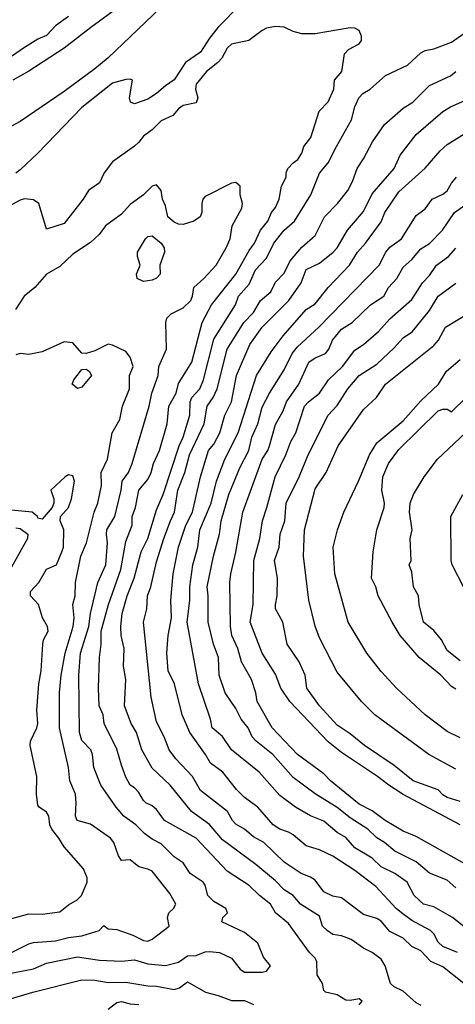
# Model space of a CAD drawing. Header units: metres. Extents: x -46681 to -43747, y -240911 to -237677.
# Tile 462 of 656: x -44015 to -43965, y -239834 to -239722. Entities that reach past the tile are written whole.
import ezdxf

# ---------------------------------------------------------------- set-up
doc = ezdxf.new("R2010")
doc.units = ezdxf.units.M
doc.layers.add('CONTOUR_INDEX', color=1, linetype='Continuous')
doc.layers.add('CONTOUR_INTER', color=3, linetype='Continuous')

msp = doc.modelspace()

# ---------------------------------------------------------------- linework, layer by layer
at = {"layer": 'CONTOUR_INDEX'}
for points, elevation in [([(-44009.1, -239721.78), (-44010.6, -239722.83), (-44011.6, -239723.92), (-44012.6, -239724.35), (-44014.1, -239725.31), (-44015.6, -239726.32)], 110), ([(-43963.62, -239825.52), (-43965.5, -239824.02), (-43967.6, -239822.84), (-43968.77, -239822.52), (-43969.84, -239821.52), (-43970.64, -239820.02), (-43972.02, -239819.02), (-43973.6, -239818.27), (-43974.6, -239817.31), (-43976.6, -239816.13), (-43977.6, -239814.97), (-43978.6, -239814.37), (-43980.1, -239813.11), (-43981.6, -239812.48), (-43983.32, -239811.52), (-43985.1, -239810.2), (-43987.44, -239807.52), (-43990.6, -239805), (-43991.6, -239803.5), (-43992.79, -239802.52), (-43992.99, -239801.52), (-43994.35, -239797.52), (-43995.62, -239790.52), (-43995.33, -239788.02), (-43995.34, -239786.52), (-43995, -239784.02), (-43994.41, -239782.02), (-43994.18, -239780.02), (-43992.89, -239777.02), (-43992.28, -239774.52), (-43991.36, -239772.02), (-43989.82, -239769.02), (-43987.77, -239762.52), (-43986.1, -239759.85), (-43984.71, -239758.02), (-43982.1, -239755.03), (-43981.1, -239754.39), (-43979.63, -239752.52), (-43977.18, -239750.02), (-43976.28, -239748.52), (-43975.37, -239747.52), (-43973.6, -239745.1), (-43973.19, -239744.02), (-43971.6, -239741.67), (-43968.6, -239738.98), (-43966.87, -239737.02), (-43966.1, -239736.3), (-43963.6, -239734.77)], 110), ([(-44016.6, -239830.55), (-44013.1, -239829.85), (-44011.6, -239829.22), (-44008.1, -239828.5), (-44005.6, -239828.86), (-44003.1, -239828.97), (-44001.6, -239828.84), (-44000.1, -239829.29), (-43998.1, -239829.47), (-43996.6, -239829.12), (-43995.6, -239828.38), (-43994.6, -239828.33), (-43993.6, -239827.93), (-43993.1, -239827.89), (-43991.97, -239828.02), (-43990.6, -239828.63), (-43989.6, -239829.91), (-43989.1, -239830.23), (-43987.1, -239830.24), (-43986.6, -239830.14), (-43986.18, -239829.52), (-43986.96, -239828.52), (-43987.6, -239826.95), (-43989.1, -239825.74), (-43991.69, -239824.52), (-43991.58, -239824.02), (-43991.04, -239823.52), (-43991.22, -239823.02), (-43992.6, -239822.22), (-43993.1, -239821.74), (-43993.28, -239821.52), (-43993.6, -239820.35), (-43993.8, -239820.02), (-43995.28, -239819.02), (-43996.1, -239817.83), (-43997.1, -239817.14), (-43998.6, -239815.69), (-43999.6, -239815.15), (-44000.43, -239814.52), (-44001.47, -239813.52), (-44002.83, -239812.52), (-44003.71, -239811.52), (-44005.44, -239809.02), (-44006.24, -239807.02), (-44006.39, -239805.52), (-44006.59, -239805.02), (-44007.6, -239803.94), (-44007.86, -239803.02), (-44007.92, -239796.52), (-44007.75, -239794.02), (-44006.78, -239791.02), (-44006.6, -239789.52), (-44005.76, -239786.02), (-44004.88, -239784.02), (-44004.68, -239781.52), (-44004.8, -239780.52), (-44004.74, -239780.02), (-44003.85, -239778.52), (-44003.13, -239775.52), (-44003.01, -239774.52), (-44002.29, -239773.52), (-44001.86, -239772.52), (-43999.95, -239766.02), (-43999.63, -239764.52), (-43998.94, -239762.52), (-43998.85, -239761.52), (-43997.98, -239759.52), (-43998.07, -239756.52), (-43997.93, -239756.02), (-43997.45, -239755.52), (-43996.1, -239754.86), (-43995.22, -239754.02), (-43995.01, -239753.52), (-43994.87, -239752.52), (-43993.74, -239751.52), (-43992.35, -239750.02), (-43991.18, -239748.02), (-43990.74, -239747.02), (-43990.52, -239745.52), (-43989.41, -239743.52), (-43989.36, -239743.02), (-43989.62, -239742.02), (-43989.62, -239741.02), (-43990.1, -239740.62), (-43990.6, -239740.71), (-43993.6, -239742.2), (-43993.85, -239742.52), (-43993.98, -239743.02), (-43993.98, -239744.02), (-43994.16, -239744.52), (-43994.86, -239745.02), (-43996.1, -239745.39), (-43996.6, -239745.34), (-43997.1, -239745.12), (-43997.83, -239744.52), (-43998.1, -239743.26), (-43998.43, -239742.52), (-43998.6, -239741.51), (-43999.1, -239740.9), (-43999.6, -239741.02), (-44000.59, -239742.02), (-44002.1, -239743.12), (-44003.1, -239744.2), (-44004.91, -239745.52), (-44005.62, -239746.52), (-44006.6, -239747.44), (-44008.6, -239748.76), (-44010.1, -239750.14), (-44011.6, -239751.02), (-44012.93, -239752.52), (-44014.16, -239753.52), (-44015.11, -239755.02)], 105), ([(-44000.36, -239747.02), (-44000.1, -239746.75), (-43999.6, -239746.67), (-43998.58, -239747.52), (-43998.23, -239748.02), (-43998.19, -239748.52), (-43998.72, -239750.02), (-43998.7, -239751.02), (-43999.1, -239751.46), (-43999.6, -239751.71), (-44000.6, -239751.85), (-44001.31, -239751.52), (-44001.37, -239751.02), (-44000.97, -239750.02), (-44001.26, -239749.02), (-44001.26, -239748.52), (-44000.36, -239747.02)], 105), ([(-43965.1, -239807.19), (-43968.17, -239805.52), (-43974.3, -239801.02), (-43975.81, -239799.52), (-43978.6, -239796.18), (-43980.6, -239792.28), (-43981.1, -239790.97), (-43981.79, -239788.02), (-43982.41, -239783.02), (-43982.29, -239780.02), (-43981.1, -239775.4), (-43979.83, -239773.52), (-43978.49, -239770.52), (-43975.6, -239766.39), (-43974.13, -239765.02), (-43973.1, -239763.51), (-43967.6, -239759.1), (-43967.09, -239758.52), (-43966.27, -239757.02), (-43963.78, -239755.52)], 115)]:
    msp.add_lwpolyline(points, dxfattribs=dict(at, elevation=elevation))
at = {"layer": 'CONTOUR_INTER'}
for points, elevation in [([(-43997.83, -239720.02), (-44004.6, -239726.46), (-44006.1, -239727.73), (-44009.6, -239730.28), (-44014.6, -239733.71), (-44018.1, -239735.54)], 108), ([(-43989.6, -239720.46), (-43992.1, -239722.98), (-43993.1, -239724.23), (-43994.1, -239725.83), (-43995.83, -239727.02), (-43997.1, -239728.98), (-43998.1, -239729.64), (-43999.1, -239730.51), (-44000.1, -239731.18), (-44001.6, -239731.71), (-44002.08, -239731.52), (-44002.17, -239731.02), (-44001.84, -239729.02), (-44002.1, -239728.88), (-44002.6, -239728.94), (-44004.1, -239729.35), (-44007.6, -239732.09), (-44012.6, -239737.29), (-44014.6, -239739.18), (-44015.1, -239739.57)], 107), ([(-44003.6, -239720.89), (-44006.59, -239723.02), (-44009.6, -239725.39), (-44013.6, -239728), (-44015.45, -239729.02)], 109), ([(-43976.1, -239833.94), (-43975.76, -239833.52), (-43976.1, -239833.26), (-43977.1, -239833.44), (-43977.6, -239833.4), (-43978.6, -239832.82), (-43979.91, -239832.52), (-43980.1, -239832.31), (-43980.26, -239831.52), (-43980.87, -239830.52), (-43980.9, -239829.02), (-43981.1, -239828.63), (-43981.75, -239828.02), (-43984.1, -239824.7), (-43985.6, -239823.52), (-43986.16, -239822.52), (-43987.43, -239821.52), (-43988.6, -239820.4), (-43991.1, -239818.76), (-43994.61, -239815.02), (-43998.22, -239813.02), (-43999.1, -239811.79), (-43999.6, -239811.36), (-44000.31, -239811.02), (-44000.6, -239810.75), (-44001.1, -239809.85), (-44001.6, -239809.31), (-44002.1, -239809.01), (-44002.6, -239808.09), (-44003.1, -239806.76), (-44003.6, -239804.92), (-44005.05, -239802.02), (-44005.18, -239801.02), (-44005.62, -239800.02), (-44005.69, -239798.02), (-44005.6, -239794.52), (-44005.39, -239793.02), (-44005.38, -239791.52), (-44004.56, -239788.52), (-44003.17, -239784.52), (-44002.6, -239781.38), (-44001.88, -239779.52), (-44001.86, -239778.52), (-44001.5, -239777.52), (-44001.12, -239775.52), (-44000.1, -239774.34), (-43999.72, -239773.52), (-43999.47, -239772.52), (-43998.77, -239771.02), (-43997.89, -239768.02), (-43997.72, -239766.02), (-43996.87, -239764.52), (-43996.6, -239763.43), (-43995.11, -239761.02), (-43993.92, -239756.52), (-43992.87, -239754.52), (-43990.1, -239751.03), (-43988.6, -239748.34), (-43987.98, -239747.52), (-43987.29, -239746.02), (-43986.46, -239745.02), (-43986.04, -239744.02), (-43985.6, -239743.46), (-43985.17, -239742.52), (-43984.93, -239741.02), (-43984.37, -239740.02), (-43984.39, -239739.52), (-43984.21, -239739.02), (-43983.6, -239738.37), (-43983.06, -239738.02), (-43982.6, -239737.3), (-43982.36, -239736.52), (-43981.57, -239735.52), (-43980.63, -239732.52), (-43979.6, -239731.46), (-43978.97, -239730.02), (-43978.89, -239729.02), (-43978.06, -239728.02), (-43977.74, -239726.02), (-43977.3, -239725.52), (-43976.1, -239724.88), (-43975.83, -239724.52), (-43975.82, -239724.02), (-43976.1, -239723.38), (-43976.6, -239723.11), (-43977.1, -239723.06), (-43981.1, -239723.74), (-43982.6, -239723.75), (-43983.6, -239723.5), (-43984.6, -239722.98), (-43985.6, -239722.9), (-43986.6, -239723.11), (-43987.1, -239723.37), (-43988.62, -239724.52), (-43990.6, -239724.92), (-43991.1, -239725.37), (-43991.68, -239726.52), (-43992.14, -239727.02), (-43993.42, -239728.02), (-43994.6, -239729.46), (-43994.67, -239730.02), (-43994.43, -239731.02), (-43994.6, -239731.56), (-43996.1, -239731.87), (-43996.6, -239732.25), (-43997.25, -239733.02), (-43998.6, -239733.62), (-43999.6, -239734.65), (-44000.6, -239735.38), (-44001.1, -239736.05), (-44001.6, -239736.48), (-44004.1, -239738.27), (-44005.04, -239739.52), (-44005.6, -239740.67), (-44006.83, -239741.52), (-44007.45, -239742.52), (-44009.6, -239745.26), (-44011.6, -239745.92), (-44012.48, -239743.02), (-44013.1, -239742.6), (-44014.1, -239742.47), (-44014.6, -239742.61), (-44015.6, -239743.15)], 106), ([(-43969.06, -239834.02), (-43969.6, -239833.72), (-43971.1, -239832.41), (-43972.1, -239831.91), (-43972.53, -239831.52), (-43973.14, -239829.52), (-43973.6, -239828.77), (-43974.6, -239827.99), (-43975.6, -239827.51), (-43977, -239826.52), (-43978.1, -239826.12), (-43979.1, -239825.95), (-43979.72, -239825.52), (-43980.24, -239825.02), (-43980.6, -239823.88), (-43982.75, -239822.52), (-43983.57, -239821.52), (-43984.6, -239820.9), (-43985.6, -239819.88), (-43987.83, -239818.02), (-43991.6, -239815.22), (-43993.1, -239813.47), (-43995.15, -239812.02), (-43997.55, -239809.02), (-43999.6, -239807.07), (-44000.77, -239805.02), (-44001.4, -239803.02), (-44001.98, -239802.02), (-44002.75, -239800.02), (-44002.59, -239797.02), (-44002.87, -239795.52), (-44002.8, -239793.52), (-44003.14, -239792.02), (-44003.18, -239791.02), (-44003.03, -239789.52), (-44002.46, -239787.52), (-44001.63, -239785.52), (-44000.86, -239782.52), (-44000.1, -239781.01), (-43999.1, -239777.77), (-43998.37, -239776.02), (-43996.54, -239770.52), (-43996.1, -239769.52), (-43995.34, -239767.02), (-43995.28, -239765.52), (-43995.09, -239765.02), (-43994.19, -239764.02), (-43993.78, -239763.02), (-43992.6, -239758.41), (-43990.14, -239754.52), (-43989.79, -239753.52), (-43988.6, -239752.17), (-43987.85, -239750.52), (-43986.6, -239749.21), (-43985.77, -239747.52), (-43984.61, -239746.02), (-43983.43, -239745.02), (-43981.58, -239742.02), (-43980.6, -239739.56), (-43979.6, -239738.39), (-43978.68, -239736.52), (-43976.97, -239733.52), (-43976.58, -239732.02), (-43976.14, -239731.02), (-43975.67, -239730.52), (-43974.83, -239730.02), (-43973.1, -239728.48), (-43970.6, -239727.32), (-43969.1, -239725.91), (-43968.6, -239725.63), (-43967.6, -239725.46), (-43965.6, -239724.71), (-43964.1, -239723.65)], 107), ([(-43964.19, -239831.52), (-43966.6, -239829.63), (-43967.94, -239829.02), (-43969.1, -239827.81), (-43970.1, -239827.34), (-43971.1, -239826.39), (-43972.6, -239825.62), (-43973.6, -239824.43), (-43974.1, -239824.14), (-43975.6, -239823.68), (-43978.1, -239821.8), (-43979.1, -239821.6), (-43980.1, -239821.11), (-43981.1, -239819.81), (-43981.6, -239819.45), (-43982.69, -239819.02), (-43984.6, -239817.74), (-43986.92, -239815.52), (-43988.1, -239814.88), (-43989.11, -239814.02), (-43990.1, -239813.45), (-43990.49, -239813.02), (-43991.03, -239812.02), (-43994.1, -239809.61), (-43995.03, -239808.02), (-43996.91, -239806.02), (-43997.68, -239805.02), (-43998.25, -239803.52), (-43999.1, -239801.83), (-43999.73, -239799.02), (-44000.57, -239790.52), (-44000.2, -239789.02), (-44000.15, -239787.52), (-43999.75, -239786.52), (-43999.1, -239783.66), (-43998.27, -239781.02), (-43997.54, -239779.02), (-43997.05, -239778.02), (-43996.67, -239775.52), (-43995.9, -239773.52), (-43995.35, -239771.52), (-43993.71, -239768.02), (-43993.37, -239766.02), (-43992.66, -239765.02), (-43992.21, -239764.02), (-43991.07, -239759.52), (-43989.21, -239756.52), (-43988.1, -239755.36), (-43987.29, -239754.02), (-43986.13, -239753.02), (-43985.6, -239751.93), (-43984.6, -239750.91), (-43983.92, -239749.52), (-43982.6, -239747.97), (-43981.1, -239746.62), (-43980.04, -239744.52), (-43978.56, -239743.02), (-43977.36, -239741.52), (-43976.85, -239740.52), (-43976.33, -239739.02), (-43975.6, -239737.95), (-43974.57, -239736.02), (-43973.22, -239734.02), (-43971.1, -239732.19), (-43970.01, -239731.52), (-43968.1, -239729.6), (-43965.7, -239728.52), (-43965.1, -239728.01)], 108), ([(-43964.91, -239828.02), (-43966.6, -239827.33), (-43967.1, -239826.82), (-43967.6, -239825.88), (-43967.98, -239825.52), (-43970.1, -239824.37), (-43971.28, -239823.52), (-43971.88, -239823.02), (-43974.19, -239820.52), (-43976.6, -239818.7), (-43979.1, -239817.07), (-43980.6, -239816.35), (-43982.1, -239815.91), (-43983.6, -239814.64), (-43984.1, -239814.34), (-43985.1, -239814.01), (-43985.86, -239813.52), (-43987.6, -239811.5), (-43989.1, -239810.4), (-43990.01, -239809.52), (-43991.59, -239807.52), (-43992.98, -239806.52), (-43993.54, -239805.52), (-43995.31, -239803.02), (-43996.21, -239801.02), (-43997.06, -239797.52), (-43997.79, -239796.02), (-43997.95, -239794.02), (-43997.77, -239792.02), (-43997.39, -239790.02), (-43997.47, -239788.02), (-43997.2, -239785.02), (-43996.62, -239782.02), (-43995.79, -239779.52), (-43995.03, -239778.02), (-43994.1, -239774.01), (-43993.21, -239771.02), (-43992.6, -239770.33), (-43991.9, -239769.02), (-43991.34, -239767.02), (-43990.61, -239765.52), (-43990.01, -239762.52), (-43988.5, -239759.02), (-43987.12, -239757.02), (-43984.09, -239754.02), (-43982.66, -239752.02), (-43982.1, -239750.51), (-43980.6, -239749.78), (-43979.04, -239748.52), (-43978.6, -239748.02), (-43977.4, -239746.02), (-43975.6, -239743.9), (-43974.6, -239741.92), (-43972.1, -239739.02), (-43971.44, -239737.52), (-43969.6, -239735.16), (-43966.6, -239732.56), (-43965.73, -239732.02), (-43964.1, -239731.31)], 109), ([(-43965.1, -239820.65), (-43966.1, -239819.78), (-43968.1, -239819.01), (-43969.6, -239817.7), (-43972.02, -239816.52), (-43973.21, -239815.52), (-43974.1, -239814.98), (-43975.12, -239814.02), (-43977.1, -239812.72), (-43978.6, -239811.53), (-43981.1, -239809.99), (-43983.6, -239808.15), (-43985.9, -239805.52), (-43987.8, -239804.02), (-43988.24, -239803.52), (-43988.7, -239802.52), (-43989.5, -239801.52), (-43990.1, -239800.31), (-43991.3, -239798.52), (-43992, -239796.52), (-43992.07, -239794.52), (-43992.63, -239793.02), (-43993.23, -239790.52), (-43993.23, -239787.52), (-43993.37, -239786.52), (-43992.65, -239783.02), (-43991.95, -239780.52), (-43991.76, -239779.02), (-43990.9, -239776.02), (-43989.65, -239773.02), (-43988.64, -239771.02), (-43988.27, -239769.52), (-43987.61, -239768.02), (-43987.1, -239766.12), (-43986.26, -239764.52), (-43984.6, -239761.88), (-43983.69, -239760.02), (-43983.1, -239759.27), (-43980.66, -239757.02), (-43973.8, -239750.02), (-43973.07, -239748.52), (-43972.6, -239747.94), (-43971.29, -239747.02), (-43969.6, -239744.35), (-43968.6, -239743.61), (-43967.81, -239742.52), (-43966.6, -239741.94), (-43966.1, -239741.56), (-43965.6, -239740.69), (-43965.03, -239740.02)], 111), ([(-43964.1, -239817.96), (-43969.6, -239814.85), (-43971.1, -239814.23), (-43973.13, -239813.02), (-43974.6, -239811.93), (-43976.1, -239811.16), (-43979.34, -239808.52), (-43980.1, -239807.73), (-43983.1, -239805.53), (-43985.97, -239802.52), (-43987.69, -239799.52), (-43987.84, -239798.52), (-43988.33, -239797.02), (-43989.46, -239795.02), (-43989.89, -239793.52), (-43990.56, -239792.02), (-43990.7, -239791.02), (-43990.77, -239786.02), (-43990.67, -239785.02), (-43990.1, -239782.57), (-43989.32, -239778.02), (-43987.1, -239772.02), (-43986.45, -239771.02), (-43986.26, -239770.52), (-43985.6, -239768.07), (-43984.71, -239766.52), (-43984.34, -239765.52), (-43982.93, -239763.52), (-43981.79, -239761.02), (-43981.1, -239760.51), (-43979.92, -239760.02), (-43979.55, -239759.52), (-43979.11, -239758.52), (-43978.1, -239757.28), (-43976.88, -239756.52), (-43974.82, -239754.52), (-43973.3, -239753.52), (-43972.75, -239752.52), (-43971.81, -239751.52), (-43971.1, -239750.24), (-43970.1, -239749.34), (-43969.1, -239748.15), (-43968.1, -239747.54), (-43966.64, -239746.02), (-43965.27, -239744.02), (-43964.1, -239743.18)], 112), ([(-43964.6, -239813.52), (-43971.1, -239810.06), (-43972.72, -239809.02), (-43974.02, -239808.02), (-43978.1, -239805.29), (-43979.6, -239804.09), (-43983.95, -239799.52), (-43984.97, -239798.02), (-43985.6, -239796.42), (-43987.1, -239794.03), (-43988.49, -239790.52), (-43988.12, -239788.52), (-43988.04, -239783.52), (-43987.36, -239781.02), (-43987.08, -239779.02), (-43986.56, -239777.52), (-43985.65, -239774.02), (-43984.41, -239771.52), (-43983.84, -239770.02), (-43983.28, -239769.02), (-43982.29, -239766.02), (-43981.85, -239765.52), (-43980.58, -239764.52), (-43979.58, -239763.02), (-43977.98, -239761.52), (-43976.6, -239759.66), (-43975.6, -239759.01), (-43973.89, -239757.52), (-43972.6, -239756.09), (-43970.1, -239753.88), (-43968.88, -239752.02), (-43968.1, -239751.18), (-43967.31, -239750.02), (-43965.95, -239749.02), (-43965.1, -239748.06)], 113), ([(-43964.6, -239810.87), (-43966.1, -239810.42), (-43966.6, -239810.11), (-43967.1, -239809.56), (-43969.94, -239808.52), (-43972.1, -239806.79), (-43975.48, -239804.52), (-43977.1, -239803.2), (-43978.6, -239802.21), (-43980.6, -239800.02), (-43982.03, -239798.02), (-43982.23, -239796.52), (-43982.91, -239795.02), (-43984.28, -239793.02), (-43984.76, -239790.52), (-43985.58, -239789.02), (-43985.61, -239788.52), (-43985.4, -239787.52), (-43985.37, -239785.52), (-43985.71, -239783.52), (-43985.16, -239782.02), (-43985.07, -239780.52), (-43984.55, -239779.02), (-43984.38, -239777.02), (-43982.91, -239774.02), (-43981.88, -239771.52), (-43979.6, -239767.04), (-43978.6, -239765.92), (-43977.38, -239764.02), (-43976.1, -239762.53), (-43974.1, -239761.24), (-43972.1, -239759.38), (-43971.1, -239758.25), (-43970.03, -239757.52), (-43968.1, -239755.13), (-43967.1, -239753.52), (-43965.1, -239752.05)], 114), ([(-44015.6, -239828.02), (-44013.6, -239827.01), (-44013.1, -239826.87), (-44010.6, -239826.68), (-44009.1, -239826.29), (-44007.6, -239826.11), (-44005.61, -239825.52), (-44005.1, -239824.95), (-44004.6, -239825.32), (-44003.6, -239825.38), (-44001.81, -239826.02), (-44000.6, -239826.65), (-44000.1, -239826.7), (-43999.6, -239826.49), (-43997.69, -239825.02), (-43997.86, -239824.02), (-43997.72, -239823.52), (-43997.17, -239823.02), (-43996.91, -239822.52), (-43997.6, -239821.31), (-43999.6, -239818.79), (-44000.1, -239818.53), (-44001.1, -239818.3), (-44002.1, -239817.49), (-44003.1, -239817.56), (-44003.41, -239817.02), (-44003.97, -239815.52), (-44004.35, -239815.02), (-44006.6, -239813.44), (-44008.14, -239813.02), (-44008.31, -239812.52), (-44008.24, -239811.02), (-44008.33, -239810.02), (-44008.97, -239808.52), (-44009.1, -239807.02), (-44010.13, -239802.52), (-44010.12, -239798.52), (-44009.95, -239796.52), (-44009.49, -239794.02), (-44008.56, -239791.02), (-44008.46, -239790.02), (-44008.61, -239788.52), (-44008.34, -239787.52), (-44008.3, -239786.02), (-44007.7, -239783.02), (-44007.08, -239781.52), (-44006.19, -239778.02), (-44005.77, -239777.02), (-44005.35, -239775.02), (-44005.38, -239773.52), (-44004.69, -239772.02), (-44004.14, -239769.02), (-44003.26, -239767.52), (-44002.96, -239766.02), (-44002.17, -239764.02), (-44002.17, -239762.52), (-44001.77, -239761.52), (-44002.1, -239760.44), (-44002.6, -239759.79), (-44004.1, -239759.08), (-44004.6, -239758.98), (-44006.1, -239759.74), (-44007.1, -239760.01), (-44007.6, -239760), (-44008.6, -239758.82), (-44009.6, -239758.72), (-44012.1, -239759.82), (-44013.6, -239760.14), (-44014.6, -239760.01), (-44015.1, -239760.19)], 104), ([(-43964.6, -239803.65), (-43966.1, -239802.92), (-43968.61, -239801.02), (-43971.84, -239798.02), (-43973.6, -239796.1), (-43975.23, -239794.02), (-43977.33, -239790.52), (-43978.87, -239785.02), (-43979.03, -239782.02), (-43978.57, -239780.02), (-43977.84, -239778.02), (-43976.15, -239774.52), (-43974.91, -239771.52), (-43974.1, -239770.15), (-43971.1, -239767.66), (-43969.1, -239765.4), (-43967.08, -239763.52), (-43966.16, -239762.02), (-43964.6, -239760.7)], 116), ([(-44007.76, -239762.02), (-44007.6, -239761.84), (-44007.1, -239761.82), (-44006.76, -239762.02), (-44006.5, -239762.52), (-44007.6, -239763.85), (-44008.1, -239764), (-44008.68, -239763.52), (-44008.52, -239763.02), (-44007.76, -239762.02)], 104), ([(-43965.1, -239798.12), (-43965.6, -239797.81), (-43966.83, -239796.52), (-43969.27, -239794.52), (-43971.43, -239792.02), (-43972.36, -239790.52), (-43973.93, -239787.52), (-43974.19, -239786.52), (-43974.69, -239785.52), (-43974.5, -239782.52), (-43974.07, -239780.02), (-43973.25, -239777.52), (-43973.21, -239777.02), (-43973.5, -239775.52), (-43973.42, -239774.02), (-43972.77, -239772.52), (-43971.6, -239770.91), (-43967.1, -239766.54), (-43966.6, -239766.35), (-43966.1, -239766.36), (-43965.6, -239766.65), (-43963.95, -239765.02)], 117), ([(-43964.6, -239794.92), (-43966.1, -239793.73), (-43966.73, -239792.52), (-43967.6, -239791.45), (-43968.77, -239790.52), (-43969.29, -239788.52), (-43969.35, -239787.52), (-43969.9, -239786.52), (-43970.1, -239784.86), (-43970.42, -239784.02), (-43970.19, -239783.52), (-43970.31, -239781.02), (-43970.07, -239780.02), (-43970.38, -239778.02), (-43970.28, -239777.02), (-43969.93, -239776.02), (-43968.72, -239774.02), (-43967.18, -239772.02), (-43964.01, -239769.02)], 118), ([(-44016.1, -239824.29), (-44013.6, -239823.6), (-44012.1, -239823.67), (-44010.1, -239823.39), (-44009.1, -239822.58), (-44008.14, -239822.02), (-44007.63, -239821.52), (-44007, -239820.02), (-44007, -239819.52), (-44007.42, -239818.52), (-44009.6, -239816.02), (-44010.19, -239815.02), (-44011, -239814.02), (-44011.22, -239813.52), (-44011.36, -239812.52), (-44011.6, -239812.08), (-44012.45, -239811.52), (-44012.6, -239811.29), (-44012.76, -239810.02), (-44012.72, -239808.02), (-44013.47, -239804.52), (-44013.42, -239804.02), (-44012.7, -239802.52), (-44012.61, -239802.02), (-44012.7, -239800.52), (-44012.48, -239797.52), (-44012.2, -239796.02), (-44012.04, -239793.02), (-44011.95, -239792.52), (-44011.4, -239791.52), (-44011.49, -239791.02), (-44012.05, -239790.02), (-44012.5, -239788.52), (-44013.44, -239787.52), (-44013.41, -239787.02), (-44012.49, -239786.02), (-44011.6, -239784.49), (-44010.49, -239784.02), (-44009.86, -239782.52), (-44009.69, -239782.02), (-44009.63, -239780.02), (-44010.05, -239779.02), (-44010, -239778.52), (-44009.1, -239777.52), (-44008.75, -239776.52), (-44008.42, -239774.52), (-44008.6, -239773.92), (-44009.1, -239773.81), (-44009.5, -239774.02), (-44011.1, -239775.52), (-44010.79, -239776.52), (-44010.77, -239777.02), (-44010.95, -239777.52), (-44012.1, -239778.83), (-44012.6, -239778.7), (-44012.64, -239778.52), (-44013.23, -239778.02), (-44015.6, -239777.82)], 103), ([(-43964.24, -239786.52), (-43965.53, -239784.02), (-43965.65, -239783.52), (-43965.66, -239778.52), (-43964.3, -239776.02)], 119), ([(-44015.1, -239779.82), (-44014.6, -239779.9), (-44013.74, -239780.52), (-44013.76, -239781.02), (-44015.6, -239784.28)], 103), ([(-44018.6, -239834.36), (-44016.6, -239833.71), (-44015.6, -239833.22), (-44013.17, -239832.52), (-44007.6, -239831.1), (-44006.1, -239831.14), (-44004.6, -239831.41), (-44002.6, -239831.37), (-44000.1, -239831.77), (-43999.1, -239831.82), (-43997.1, -239832.22), (-43996.49, -239832.02), (-43995.6, -239831.32), (-43993.56, -239832.52), (-43992.1, -239832.87), (-43990.6, -239833.46), (-43989.1, -239833.45), (-43988.1, -239833.89)], 106), ([(-44004.6, -239834.42), (-44003.6, -239833.69), (-44003.1, -239833.57), (-44002.1, -239833.82), (-44001.1, -239833.9)], 107)]:
    msp.add_lwpolyline(points, dxfattribs=dict(at, elevation=elevation))

doc.saveas('drawing.dxf')
